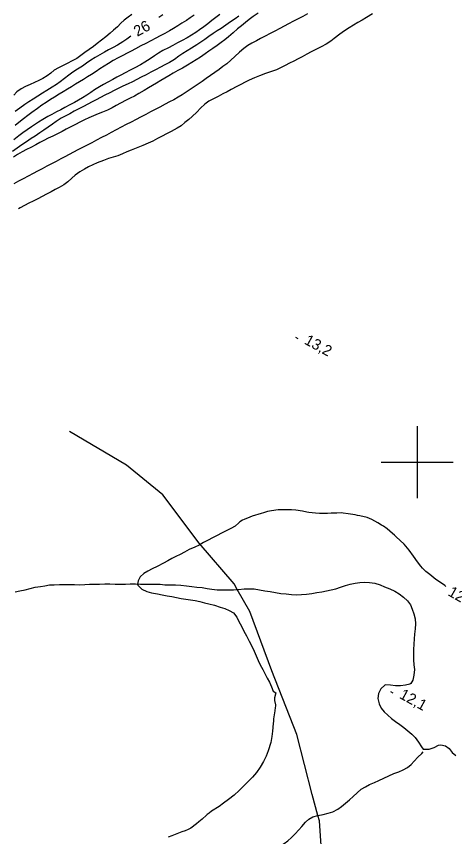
# Model space of a CAD drawing. Extents: x 219136 to 222520, y 5421589 to 5424530.
# Drawn here: x 219888.8 to 220010.4, y 5423296.1 to 5423523.8 of the extents above; entities that cross this region are included whole.
import ezdxf

# ---------------------------------------------------------------- set-up
doc = ezdxf.new("R2010")
doc.units = 0
for name, color, linetype in [('Level 1', 7, 'Continuous'), ('Level 2', 7, 'Continuous'), ('Level 22', 7, 'Continuous'), ('Level 3', 7, 'Continuous'), ('Level 4', 7, 'Continuous'), ('Level 61', 7, 'Continuous')]:
    doc.layers.add(name, color=color, linetype=linetype)

msp = doc.modelspace()

# ---------------------------------------------------------------- linework, layer by layer
at = {"layer": 'Level 1'}
for points in [[(219950.54, 5423523.78), (219949.48, 5423523.1), (219948.17, 5423522.21), (219946.88, 5423521.32), (219945.59, 5423520.4), (219944.53, 5423519.71), (219943.38, 5423518.98), (219942.22, 5423518.2), (219941.05, 5423517.36), (219939.99, 5423516.6), (219938.85, 5423515.84), (219937.37, 5423514.97), (219936.12, 5423514.22), (219934.95, 5423513.47), (219933.86, 5423512.7), (219932.62, 5423511.83), (219931.24, 5423510.99), (219930, 5423510.32), (219928.72, 5423509.65)], [(219928.72, 5423509.65), (219927.34, 5423508.93), (219926.05, 5423508.25), (219924.76, 5423507.57), (219923.39, 5423506.85), (219922.24, 5423506.25), (219921.03, 5423505.63), (219919.8, 5423505.02), (219918.33, 5423504.34), (219917.18, 5423503.83), (219915.86, 5423503.18), (219914.67, 5423502.56), (219913.33, 5423501.86), (219912.09, 5423501.21), (219910.92, 5423500.59), (219909.8, 5423500), (219908.64, 5423499.4), (219907.39, 5423498.74), (219906.06, 5423498.05), (219904.84, 5423497.41), (219903.59, 5423496.75), (219902.31, 5423496.08), (219901.2, 5423495.47), (219899.84, 5423494.61), (219898.81, 5423493.88), (219897.59, 5423492.98), (219896.43, 5423492.17), (219895.32, 5423491.45), (219893.96, 5423490.55), (219892.91, 5423489.83), (219891.6, 5423488.94), (219890.32, 5423488.07), (219889.03, 5423487.21), (219887.72, 5423486.29)]]:
    msp.add_lwpolyline(points, dxfattribs=at)
at = {"layer": 'Level 2'}
for points in [[(219955.87, 5423524.69), (219954.52, 5423523.73), (219953.39, 5423522.88), (219952.33, 5423522.04), (219951.26, 5423521.18), (219950.16, 5423520.32), (219948.89, 5423519.23), (219947.59, 5423518.1), (219946.62, 5423517.27), (219945.6, 5423516.5), (219944.49, 5423515.69), (219943.27, 5423514.85), (219942.2, 5423514.11), (219941.13, 5423513.33), (219939.86, 5423512.47), (219938.67, 5423511.7), (219937.46, 5423510.93), (219936.23, 5423510.21), (219934.84, 5423509.42), (219933.55, 5423508.7), (219932.3, 5423507.98), (219931.08, 5423507.26), (219930, 5423506.59), (219928.87, 5423505.92), (219927.63, 5423505.19), (219926.55, 5423504.56), (219925.43, 5423503.92), (219924.24, 5423503.2)], [(219987.59, 5423524.51), (219985.89, 5423523.44), (219984.7, 5423522.72), (219983.5, 5423522.03), (219982.28, 5423521.3), (219981.11, 5423520.6), (219979.8, 5423519.73), (219978.57, 5423518.85), (219977, 5423517.66), (219976, 5423516.86), (219974.71, 5423516.04), (219973.39, 5423515.35), (219972.09, 5423514.66), (219970.6, 5423513.88), (219969.35, 5423513.23), (219968.1, 5423512.57), (219966.94, 5423511.96), (219965.78, 5423511.36), (219964.58, 5423510.73), (219963.35, 5423510.08), (219962.06, 5423509.44), (219960.91, 5423508.93), (219959.29, 5423508.34), (219957.94, 5423507.88), (219956.27, 5423507.21), (219954.88, 5423506.7), (219953.4, 5423506.07), (219952.25, 5423505.47), (219951.09, 5423504.86), (219949.96, 5423504.26), (219948.35, 5423503.42), (219947.22, 5423502.83), (219946.08, 5423502.23), (219944.75, 5423501.5)], [(219920.84, 5423524.32), (219919.78, 5423523.54), (219918.71, 5423522.73), (219917.71, 5423521.84), (219916.81, 5423520.9), (219915.74, 5423519.89), (219914.78, 5423519.08), (219913.57, 5423518.08), (219912.4, 5423517.17), (219911.23, 5423516.26), (219910.14, 5423515.39), (219909, 5423514.55), (219907.81, 5423513.71), (219906.68, 5423512.87), (219905.54, 5423512.11), (219904.25, 5423511.43), (219902.88, 5423510.72), (219901.73, 5423510.11), (219900.47, 5423509.45), (219899.29, 5423508.8), (219898.29, 5423508.04), (219897.31, 5423507.23), (219896.12, 5423506.55), (219894.98, 5423505.97), (219893.83, 5423505.37), (219892.61, 5423504.85), (219891.34, 5423504.3), (219890.06, 5423503.66), (219888.9, 5423502.84), (219888.05, 5423501.89)], [(219938.06, 5423524.1), (219937.03, 5423523.37), (219935.94, 5423522.65), (219934.72, 5423521.89), (219933.54, 5423521.15), (219932.39, 5423520.42), (219931.25, 5423519.74), (219929.92, 5423519), (219928.67, 5423518.34), (219927.5, 5423517.73), (219926.05, 5423516.97), (219924.7, 5423516.26), (219923.35, 5423515.56), (219921.87, 5423514.78), (219920.62, 5423514.12), (219919.47, 5423513.52), (219918.27, 5423512.89), (219917, 5423512.23), (219915.63, 5423511.49), (219914.31, 5423510.71), (219913.09, 5423509.95), (219911.96, 5423509.18), (219910.88, 5423508.45), (219909.66, 5423507.64), (219908.5, 5423506.94), (219907.39, 5423506.28), (219906.28, 5423505.62), (219905.2, 5423504.93), (219904.08, 5423504.22), (219902.93, 5423503.51), (219901.73, 5423502.79), (219900.64, 5423502.13), (219899.35, 5423501.34), (219898.25, 5423500.66), (219897.03, 5423499.88), (219895.81, 5423499.07), (219894.6, 5423498.22), (219893.02, 5423497.07), (219891.97, 5423496.26), (219890.77, 5423495.31), (219889.48, 5423494.29), (219888.39, 5423493.44)], [(219969.52, 5423524.43), (219968.22, 5423523.75), (219966.95, 5423523.08), (219965.69, 5423522.42), (219964.25, 5423521.67), (219963.07, 5423521.05), (219961.91, 5423520.44), (219960.45, 5423519.67), (219959.15, 5423518.99), (219957.83, 5423518.3), (219956.55, 5423517.63), (219955.37, 5423517.01), (219954.09, 5423516.34), (219953.01, 5423515.65), (219951.88, 5423514.82), (219950.71, 5423513.84), (219949.39, 5423512.61), (219948.32, 5423511.62), (219947.15, 5423510.62), (219946.09, 5423509.83), (219945, 5423508.98), (219943.85, 5423508.14), (219942.67, 5423507.34), (219941.48, 5423506.5), (219940.3, 5423505.71), (219939.2, 5423504.94), (219938.1, 5423504.16), (219937.01, 5423503.44), (219935.92, 5423502.69), (219934.79, 5423501.97), (219933.64, 5423501.31), (219932.46, 5423500.63), (219931.25, 5423500), (219930.07, 5423499.38), (219928.58, 5423498.6), (219927.14, 5423497.84), (219926.03, 5423497.26)], [(219929.38, 5423524.23), (219928.27, 5423523.45)], [(219945.22, 5423524.25), (219944.12, 5423523.44), (219943.05, 5423522.59), (219941.93, 5423521.73), (219940.76, 5423520.85), (219939.62, 5423520.01)], [(219939.62, 5423520.01), (219938.56, 5423519.3), (219937.4, 5423518.57), (219936.15, 5423517.82), (219934.81, 5423517.09), (219933.47, 5423516.38), (219932.16, 5423515.69), (219930.95, 5423515.06), (219929.44, 5423514.25), (219928.24, 5423513.56), (219927.06, 5423512.78), (219925.86, 5423511.98), (219924.38, 5423511.03), (219923.21, 5423510.34), (219921.67, 5423509.49), (219920.39, 5423508.8), (219918.97, 5423508.06), (219917.8, 5423507.44), (219916.64, 5423506.84), (219915.5, 5423506.24), (219914.15, 5423505.52), (219912.9, 5423504.83), (219911.8, 5423504.19), (219910.48, 5423503.38), (219909.43, 5423502.66), (219908.34, 5423501.9), (219907.13, 5423501.14), (219906.04, 5423500.48), (219904.88, 5423499.84), (219903.6, 5423499.17), (219902.24, 5423498.46), (219901.1, 5423497.86), (219899.9, 5423497.23), (219898.62, 5423496.54), (219897.48, 5423495.93), (219896.15, 5423495.16), (219894.92, 5423494.39), (219893.01, 5423493.14), (219891.73, 5423492.22), (219890.6, 5423491.42), (219889.45, 5423490.57), (219888.03, 5423489.52)], [(219920.5, 5423518.29), (219919.38, 5423517.46), (219918.29, 5423516.72), (219916.83, 5423515.81), (219915.67, 5423515.15), (219914.34, 5423514.44), (219913.23, 5423513.86), (219911.89, 5423513.11), (219910.63, 5423512.34), (219909.47, 5423511.59), (219908.23, 5423510.74), (219907.12, 5423509.98), (219905.76, 5423509.09), (219904.46, 5423508.26), (219903.29, 5423507.4), (219902.11, 5423506.49), (219900.9, 5423505.55), (219899.87, 5423504.81), (219898.74, 5423504.07), (219897.23, 5423503.16), (219896.04, 5423502.45), (219893.39, 5423500.79), (219892.22, 5423500.01), (219891.12, 5423499.25), (219889.76, 5423498.31), (219888.42, 5423497.36)], [(219924.24, 5423503.2), (219922.71, 5423502.32), (219921.52, 5423501.65), (219920.37, 5423501.05), (219919.26, 5423500.47), (219917.67, 5423499.63), (219916.45, 5423498.99), (219915.33, 5423498.41), (219914.03, 5423497.76), (219912.7, 5423497.15), (219911.5, 5423496.66), (219910.21, 5423496.15), (219908.83, 5423495.58), (219907.63, 5423495.04), (219906.42, 5423494.42), (219905.15, 5423493.76), (219903.85, 5423493.08), (219902.61, 5423492.43), (219901.49, 5423491.84), (219900.22, 5423491.19), (219898.84, 5423490.51), (219897.57, 5423489.91), (219896.41, 5423489.3), (219895.3, 5423488.72), (219894.2, 5423488.14), (219892.77, 5423487.39), (219891.62, 5423486.79), (219890.37, 5423486.14), (219889.09, 5423485.39), (219887.97, 5423484.68)], [(219944.75, 5423501.5), (219943.47, 5423500.83), (219942.22, 5423500.18), (219941.09, 5423499.4), (219939.88, 5423498.26), (219938.88, 5423497.19), (219937.59, 5423495.97), (219936.59, 5423495.12), (219935.53, 5423494.26), (219934.48, 5423493.41), (219933.43, 5423492.71), (219931.7, 5423491.8), (219930.47, 5423491.16), (219929.25, 5423490.51), (219927.95, 5423489.83), (219926.6, 5423489.13), (219925.38, 5423488.58), (219923.83, 5423487.92), (219922.45, 5423487.4), (219920.61, 5423486.65), (219919.42, 5423486.11), (219918.2, 5423485.56), (219916.88, 5423485.09), (219915.61, 5423484.69), (219914.37, 5423484.31), (219912.9, 5423483.78), (219911.19, 5423483.13), (219910, 5423482.59), (219908.82, 5423481.97), (219907.66, 5423481.36), (219906.34, 5423480.61), (219905.09, 5423479.72), (219904.17, 5423478.84), (219903.08, 5423477.82), (219901.9, 5423476.96), (219900.64, 5423476.27), (219899.5, 5423475.67), (219898.39, 5423475.09), (219897.09, 5423474.41), (219895.89, 5423473.78), (219894.68, 5423473.14), (219893.45, 5423472.5), (219892.23, 5423471.86), (219891, 5423471.21), (219889.79, 5423470.58), (219889.32, 5423470.32)], [(219926.03, 5423497.26), (219924.68, 5423496.55), (219923.22, 5423495.78), (219921.97, 5423495.13), (219920.64, 5423494.43), (219919.27, 5423493.72), (219917.86, 5423492.97), (219916.46, 5423492.24), (219915.09, 5423491.52), (219913.75, 5423490.82), (219912.35, 5423490.09), (219911.01, 5423489.38), (219909.68, 5423488.69), (219908.38, 5423488.01), (219907.11, 5423487.34), (219905.83, 5423486.67), (219904.6, 5423486.02), (219903.4, 5423485.39), (219902.24, 5423484.79), (219901.13, 5423484.2), (219899.79, 5423483.5), (219898.51, 5423482.83), (219897.21, 5423482.15), (219895.91, 5423481.47), (219894.66, 5423480.81), (219893.45, 5423480.18), (219892.04, 5423479.43), (219890.62, 5423478.69), (219889.39, 5423478.05), (219888.07, 5423477.29)], [(219996.36, 5423377.19), (219995.29, 5423378.26), (219994.2, 5423379.26), (219993.66, 5423379.73), (219993.16, 5423380.18), (219991.68, 5423381.48), (219990.63, 5423382.19), (219990.11, 5423382.5), (219989.04, 5423383.12), (219987.36, 5423384.1), (219986.08, 5423384.63), (219984.12, 5423385.12), (219983.45, 5423385.23), (219982.81, 5423385.34), (219981.48, 5423385.58), (219980.81, 5423385.69), (219979.47, 5423385.86), (219978.85, 5423385.89), (219977.72, 5423385.88), (219977.16, 5423385.86), (219976.12, 5423385.8), (219975.09, 5423385.76), (219974.06, 5423385.77), (219973.49, 5423385.75), (219972.93, 5423385.74), (219971.76, 5423385.8), (219969.9, 5423386.06), (219969.33, 5423386.16), (219968.21, 5423386.37), (219966.28, 5423386.68), (219965.15, 5423386.73), (219964.43, 5423386.76), (219964.06, 5423386.78), (219962.65, 5423386.76), (219961.42, 5423386.73), (219960.8, 5423386.7), (219959.05, 5423386.44), (219958.47, 5423386.3), (219957.3, 5423385.96), (219956.7, 5423385.76), (219954.16, 5423384.97), (219953.53, 5423384.77), (219951.96, 5423384.12), (219951.54, 5423383.88), (219950.78, 5423383.4), (219950.46, 5423383.15), (219949.48, 5423382.26)], [(219949.48, 5423382.26), (219948.26, 5423381.62), (219946.94, 5423380.93), (219945.65, 5423380.25), (219944.53, 5423379.66), (219943.18, 5423378.95), (219941.99, 5423378.33), (219940.72, 5423377.66), (219939.45, 5423377), (219938.26, 5423376.41), (219936.76, 5423375.74), (219935.43, 5423375.06), (219934.19, 5423374.41), (219933.04, 5423373.81), (219931.92, 5423373.22), (219930.76, 5423372.62), (219929.56, 5423371.98), (219927.8, 5423371.06), (219926.44, 5423370.35), (219925.28, 5423369.74), (219924.15, 5423369.13), (219923.16, 5423368.21), (219922.53, 5423367.07), (219922.38, 5423366.1), (219922.48, 5423365.84), (219923.54, 5423364.76), (219924.94, 5423364.12), (219926.3, 5423363.71), (219927.91, 5423363.41), (219929.22, 5423363.16), (219930.57, 5423362.91), (219931.89, 5423362.67), (219933.21, 5423362.44), (219934.48, 5423362.19), (219935.76, 5423361.97), (219937.07, 5423361.77), (219938.38, 5423361.55), (219939.69, 5423361.28), (219940.95, 5423360.98), (219942.18, 5423360.65), (219943.79, 5423360.27), (219945.29, 5423359.78), (219946.65, 5423359.34), (219947.85, 5423358.86), (219949.01, 5423358.18), (219949.92, 5423356.98), (219950.53, 5423355.81), (219951.22, 5423354.47), (219951.93, 5423353.12), (219952.62, 5423351.76), (219953.35, 5423350.35), (219954.09, 5423348.94), (219954.74, 5423347.52), (219955.28, 5423346.19), (219955.83, 5423344.94), (219956.43, 5423343.77), (219957.13, 5423342.43), (219957.73, 5423341.3), (219958.38, 5423340.06), (219958.97, 5423338.89), (219959.6, 5423337.63), (219960, 5423336.44), (219960.75, 5423335.92), (219960.75, 5423335.92)], [(220007.92, 5423365.51), (220007.63, 5423365.75), (220006.43, 5423366.59), (220005.18, 5423367.43), (220004.6, 5423367.9), (220003.46, 5423368.8), (220002.4, 5423369.68), (220001.9, 5423370.12), (220001.46, 5423370.6), (220001.02, 5423371.12), (219999.82, 5423372.73), (219999.4, 5423373.3), (219998.96, 5423373.88), (219997.76, 5423375.55), (219996.86, 5423376.65), (219996.36, 5423377.19)], [(219960.75, 5423335.92), (219960.42, 5423334.53), (219960.44, 5423333.87)], [(219960.44, 5423333.87), (219960.65, 5423332.66), (219960.67, 5423332.28), (219960.62, 5423331.89), (219960.49, 5423330.96), (219960.17, 5423329.32), (219960.12, 5423328.72), (219960.08, 5423328.1), (219960.04, 5423327.47), (219959.88, 5423325.36), (219959.78, 5423324.59), (219959.67, 5423323.8), (219959.34, 5423322.2), (219958.65, 5423319.89), (219958.08, 5423318.36), (219957.39, 5423316.86), (219956.46, 5423315.34), (219955.38, 5423313.87), (219954.26, 5423312.54), (219953.08, 5423311.3), (219951.84, 5423310.08), (219950.56, 5423308.85), (219949.16, 5423307.57), (219947.67, 5423306.36), (219946.28, 5423305.3), (219945, 5423304.45), (219942.96, 5423303.08), (219942.3, 5423302.6), (219941.71, 5423302.22), (219941.5, 5423302), (219940.31, 5423300.91), (219939.86, 5423300.55), (219939.42, 5423300.19), (219938.75, 5423299.57), (219937.17, 5423298.37), (219936.44, 5423298.03), (219935.6, 5423297.69), (219934.71, 5423297.37), (219933.78, 5423297.03), (219931.9, 5423296.29), (219930.89, 5423295.92)]]:
    msp.add_lwpolyline(points, dxfattribs=at)
at = {"layer": 'Level 22'}
for points in [[(219950.07, 5423364.67), (219949.19, 5423366.22), (219939.52, 5423377.48), (219929.41, 5423390.92), (219919.36, 5423399.14), (219903.49, 5423408.54)], [(219972.44, 5423301.94), (219970.86, 5423307.77), (219966.57, 5423324.4), (219959.65, 5423342.08), (219953.58, 5423358.51), (219950.07, 5423364.67)], [(220060.44, 5423145.19), (220044.22, 5423172.24), (220031.1, 5423192.29), (220018.97, 5423207.47), (220008.51, 5423217.42), (219997.78, 5423224.19), (219991.64, 5423230.43), (219984.78, 5423244.27), (219978.44, 5423260.46), (219975.03, 5423276.08), (219973.63, 5423289.41), (219972.86, 5423300.42), (219972.44, 5423301.94)]]:
    msp.add_lwpolyline(points, dxfattribs=at)
at = {"layer": 'Level 3'}
for p, q in [((219966.2, 5423434.72), (219966.9, 5423434.33)), ((219992.57, 5423336.36), (219993.27, 5423335.96))]:
    msp.add_line(p, q, dxfattribs=at)
at = {"layer": 'Level 4'}
for points in [[(219888.44, 5423364.04), (219889.69, 5423364.25), (219891.18, 5423364.59), (219892.58, 5423364.95), (219893.99, 5423365.28), (219895.43, 5423365.5), (219896.67, 5423365.71), (219897.97, 5423365.9), (219899.23, 5423365.98), (219900.73, 5423366.02), (219902.19, 5423366.05), (219903.57, 5423366.04), (219904.91, 5423366.01), (219906.26, 5423365.98), (219907.75, 5423366.05), (219909.03, 5423366.15), (219910.52, 5423366.15)], [(219910.52, 5423366.15), (219911.86, 5423366.17), (219913.35, 5423366.23), (219914.69, 5423366.22), (219916.15, 5423366.14), (219917.56, 5423366.11), (219919.03, 5423366.16), (219920.31, 5423366.23), (219921.79, 5423366.19), (219923.17, 5423366.12), (219924.53, 5423366.12), (219925.91, 5423366.17), (219927.3, 5423366.17), (219928.63, 5423366.09), (219929.95, 5423365.98), (219931.4, 5423365.94), (219932.93, 5423365.93), (219934.43, 5423365.86), (219935.96, 5423365.71), (219937.47, 5423365.49), (219938.88, 5423365.32), (219940.3, 5423365.18), (219941.71, 5423364.93), (219943.05, 5423364.7), (219944.49, 5423364.57), (219945.95, 5423364.52), (219947.5, 5423364.55), (219949.01, 5423364.59), (219950.07, 5423364.67)], [(219950.07, 5423364.67), (219950.37, 5423364.69), (219951.99, 5423364.84), (219953.4, 5423364.86), (219954.76, 5423364.79), (219956.27, 5423364.58), (219957.73, 5423364.29), (219959.22, 5423364.08), (219960.69, 5423363.84), (219962.16, 5423363.57), (219963.6, 5423363.41), (219965.08, 5423363.27), (219966.61, 5423363.19), (219967.89, 5423363.22), (219969.32, 5423363.39), (219970.73, 5423363.57), (219972.15, 5423363.78), (219973.51, 5423363.99), (219974.84, 5423364.27), (219976.13, 5423364.57), (219977.42, 5423364.88), (219978.72, 5423365.27), (219980.07, 5423365.72), (219981.4, 5423366.11), (219982.74, 5423366.42), (219984.06, 5423366.61), (219985.32, 5423366.71), (219986.8, 5423366.63), (219988.25, 5423366.37), (219989.74, 5423365.91), (219990.93, 5423365.43), (219992.36, 5423364.81), (219993.76, 5423364.16), (219995.02, 5423363.42), (219996.21, 5423362.52), (219997.34, 5423361.48), (219998.11, 5423360.37), (219998.63, 5423359.17)], [(219998.63, 5423359.17), (219999.08, 5423357.87), (219999.45, 5423356.53), (219999.56, 5423355.14), (219999.46, 5423353.74), (219999.24, 5423352.22), (219999.11, 5423350.98), (219999.05, 5423349.46), (219999.01, 5423348.02), (219998.96, 5423346.55), (219998.94, 5423345.09), (219999.1, 5423343.78), (219999.23, 5423342.41), (219999.05, 5423340.88), (219998.82, 5423339.51), (219998.26, 5423338.53), (219997.99, 5423338.37), (219996.75, 5423338.08), (219995.34, 5423337.89), (219993.99, 5423337.88), (219992.58, 5423338.1), (219991.3, 5423338.2), (219991.04, 5423338.11), (219989.93, 5423337.11), (219989.25, 5423335.8), (219989.1, 5423334.4), (219989.43, 5423332.92), (219990.03, 5423331.75), (219990.83, 5423330.71), (219991.83, 5423329.79), (219992.86, 5423328.88), (219993.99, 5423328), (219995.18, 5423327.16), (219996.29, 5423326.34), (219997.37, 5423325.42), (219998.46, 5423324.48), (219999.41, 5423323.58), (220000.38, 5423322.26), (220001.17, 5423320.95), (220001.68, 5423320.35), (220001.94, 5423320.28), (220003.34, 5423320.31), (220004.67, 5423320.8), (220005.9, 5423321.4), (220006.59, 5423321.55), (220007.82, 5423321.29), (220008.82, 5423320.48), (220009.74, 5423319.4), (220010.67, 5423318.55)], [(219972.44, 5423301.94), (219973.93, 5423302.21), (219975.25, 5423302.52), (219976.55, 5423302.95), (219977.93, 5423303.67), (219979.01, 5423304.38), (219980.14, 5423305.29), (219981.21, 5423306.23), (219982.27, 5423307.18), (219983.29, 5423308.23), (219984.47, 5423309.21), (219985.61, 5423309.91), (219986.8, 5423310.5), (219988.11, 5423311.09), (219989.36, 5423311.65), (219990.75, 5423312.29), (219992.1, 5423312.93), (219993.53, 5423313.54), (219994.94, 5423314.07), (219996.08, 5423314.61), (219997.27, 5423315.24), (219998.32, 5423316.06), (219999.16, 5423317.01), (220000.2, 5423318.13), (220001.29, 5423319.09), (220001.65, 5423319.58)], [(219957.65, 5423291.25), (219958.96, 5423291.88), (219960.32, 5423292.58), (219961.77, 5423293.34), (219963.08, 5423294.09), (219964.13, 5423294.89), (219965.11, 5423295.81), (219966.17, 5423296.83), (219967.18, 5423297.89), (219968, 5423298.88), (219968.97, 5423300.07), (219969.92, 5423300.93), (219971.01, 5423301.55), (219972.44, 5423301.94)]]:
    msp.add_lwpolyline(points, dxfattribs=at)
at = {"layer": 'Level 61'}
for points in [[(220000, 5423410), (220000, 5423400), (220000, 5423390)], [(219990, 5423400), (220000, 5423400), (220010, 5423400)]]:
    msp.add_lwpolyline(points, dxfattribs=at)

# ---------------------------------------------------------------- texts
at = {"layer": 'Level 2'}
for s, rotation, p in [('26', 28.7693, (219922.33, 5423518.07)), ('12', 330.3317, (220008.3, 5423363.14))]:
    msp.add_text(s, height=3, rotation=rotation, dxfattribs=at).set_placement(p)
at = {"layer": 'Level 3'}
for s, p in [('13,2', (219968.44, 5423432.98)), ('12,1', (219994.81, 5423334.61))]:
    msp.add_text(s, height=3, rotation=331.383, dxfattribs=at).set_placement(p)

doc.saveas('drawing.dxf')
